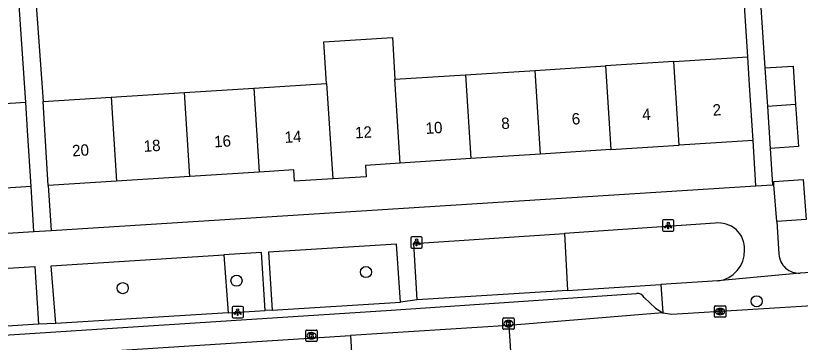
# Model space of a CAD drawing. Extents: x 159689 to 160786, y 387323 to 388339.
# Drawn here: x 160595.3 to 160664.3, y 387701.2 to 387729.9 of the extents above; entities that cross this region are included whole.
import ezdxf

# ---------------------------------------------------------------- set-up
doc = ezdxf.new("R2010")
doc.units = 0
for name, color, linetype in [('IMGEO_Boom', 7, 'Continuous'), ('IMGEO_Groenvoorziening', 7, 'Continuous'), ('IMGEO_Kolk', 7, 'Continuous'), ('IMGEO_Lichtpunt', 7, 'Continuous'), ('IMGEO_Pand', 7, 'Continuous'), ('IMGEO_Pand_nummerreeks', 7, 'Continuous'), ('IMGEO_Rijbaan_lokaal_open', 7, 'Continuous'), ('IMGEO_Voetpad_open', 7, 'Continuous')]:
    doc.layers.add(name, color=color, linetype=linetype)

msp = doc.modelspace()

# ---------------------------------------------------------------- linework, layer by layer
at = {"layer": 'IMGEO_Boom'}
for centre in [(160626.101, 387707.394), (160614.707, 387706.633), (160604.694, 387705.98), (160660.486, 387704.831)]:
    msp.add_circle(centre, 0.489, dxfattribs=at)
at = {"layer": 'IMGEO_Groenvoorziening'}
for points in [[(160643.563, 387710.802), (160643.845, 387705.779)], [(160613.593, 387708.9), (160613.971, 387703.813)]]:
    msp.add_lwpolyline(points, dxfattribs=at)
at = {"layer": 'IMGEO_Kolk'}
for p, q in [((160656.766, 387703.498), (160656.766, 387704.35)), ((160656.841, 387704.424), (160657.693, 387704.424)), ((160657.767, 387704.35), (160657.767, 387703.498)), ((160657.277, 387703.644), (160657.252, 387703.644)), ((160657.254, 387704.204), (160657.279, 387704.204)), ((160638.148, 387702.436), (160638.148, 387703.288)), ((160638.223, 387703.362), (160639.075, 387703.362)), ((160638.636, 387703.142), (160638.661, 387703.142)), ((160639.149, 387703.288), (160639.149, 387702.436)), ((160657.693, 387703.424), (160656.841, 387703.424)), ((160620.876, 387702.294), (160621.728, 387702.294)), ((160639.075, 387702.362), (160638.223, 387702.362)), ((160638.659, 387702.582), (160638.634, 387702.582)), ((160620.801, 387701.368), (160620.801, 387702.22)), ((160621.289, 387702.074), (160621.314, 387702.074)), ((160621.802, 387702.22), (160621.802, 387701.368)), ((160621.728, 387701.294), (160620.876, 387701.294)), ((160621.312, 387701.514), (160621.287, 387701.514))]:
    msp.add_line(p, q, dxfattribs=at)
for points in [[(160656.766, 387703.498), (160656.766, 387704.35)], [(160656.841, 387704.424), (160657.693, 387704.424)], [(160657.767, 387704.35), (160657.767, 387703.498)], [(160657.087, 387704.124), (160657.21, 387704.124), (160657.21, 387703.973), (160657.34, 387704.124), (160657.504, 387704.124), (160657.358, 387703.973), (160657.511, 387703.724), (160657.359, 387703.724), (160657.274, 387703.888), (160657.21, 387703.821), (160657.21, 387703.724), (160657.087, 387703.724), (160657.087, 387704.124)], [(160638.148, 387702.436), (160638.148, 387703.288)], [(160638.223, 387703.362), (160639.075, 387703.362)], [(160638.469, 387703.062), (160638.592, 387703.062), (160638.592, 387702.911), (160638.722, 387703.062), (160638.886, 387703.062), (160638.74, 387702.911), (160638.893, 387702.662), (160638.741, 387702.662), (160638.656, 387702.826), (160638.592, 387702.759), (160638.592, 387702.662), (160638.469, 387702.662), (160638.469, 387703.062)], [(160639.149, 387703.288), (160639.149, 387702.436)], [(160657.693, 387703.424), (160656.841, 387703.424)], [(160620.876, 387702.294), (160621.728, 387702.294)], [(160639.075, 387702.362), (160638.223, 387702.362)], [(160620.801, 387701.368), (160620.801, 387702.22)], [(160621.122, 387701.994), (160621.245, 387701.994), (160621.245, 387701.843), (160621.375, 387701.994), (160621.539, 387701.994), (160621.393, 387701.843), (160621.546, 387701.594), (160621.394, 387701.594), (160621.309, 387701.758), (160621.245, 387701.691), (160621.245, 387701.594), (160621.122, 387701.594), (160621.122, 387701.994)], [(160621.802, 387702.22), (160621.802, 387701.368)], [(160621.728, 387701.294), (160620.876, 387701.294)]]:
    msp.add_lwpolyline(points, dxfattribs=at)
for centre, start, end in [((160656.843, 387704.348), 91.55205, 178.44795), ((160656.843, 387704.348), 91.55205, 178.44795), ((160657.691, 387704.348), 1.55205, 88.44795), ((160657.691, 387704.348), 1.55205, 88.44795), ((160638.225, 387703.286), 91.55205, 178.44795), ((160638.225, 387703.286), 91.55205, 178.44795), ((160639.073, 387703.286), 1.55205, 88.44795), ((160639.073, 387703.286), 1.55205, 88.44795), ((160656.843, 387703.5), 181.55205, 268.44795), ((160656.843, 387703.5), 181.55205, 268.44795), ((160657.691, 387703.5), 271.55205, 358.44795), ((160657.691, 387703.5), 271.55205, 358.44795), ((160620.878, 387702.218), 91.55205, 178.44795), ((160620.878, 387702.218), 91.55205, 178.44795), ((160621.726, 387702.218), 1.55205, 88.44795), ((160621.726, 387702.218), 1.55205, 88.44795), ((160638.225, 387702.438), 181.55205, 268.44795), ((160638.225, 387702.438), 181.55205, 268.44795), ((160639.073, 387702.438), 271.55205, 358.44795), ((160639.073, 387702.438), 271.55205, 358.44795), ((160620.878, 387701.37), 181.55205, 268.44795), ((160620.878, 387701.37), 181.55205, 268.44795), ((160621.726, 387701.37), 271.55205, 358.44795), ((160621.726, 387701.37), 271.55205, 358.44795)]:
    msp.add_arc(centre, 0.0765, start, end, dxfattribs=at)
for centre, major_axis, ratio, start_param, end_param in [((160657.253, 387703.924), (-0.387, 0.002), 0.722429, 4.712389, 7.853982), ((160657.278, 387703.924), (-0.39, 0.002), 0.717154, 1.570796, 4.712389), ((160638.635, 387702.862), (-0.387, 0.002), 0.722429, 4.712389, 7.853982), ((160638.66, 387702.862), (-0.39, 0.002), 0.717154, 1.570796, 4.712389), ((160621.288, 387701.794), (-0.387, 0.002), 0.722429, 4.712389, 7.853982), ((160621.313, 387701.794), (-0.39, 0.002), 0.717154, 1.570796, 4.712389)]:
    msp.add_ellipse(centre, major_axis=major_axis, ratio=ratio, start_param=start_param, end_param=end_param, dxfattribs=at)
at = {"layer": 'IMGEO_Lichtpunt'}
for p, q in [((160653.106, 387711.994), (160652.298, 387711.994)), ((160653.106, 387711.994), (160652.298, 387711.994)), ((160652.204, 387711.899), (160652.204, 387711.092)), ((160652.204, 387711.899), (160652.204, 387711.092)), ((160653.2, 387711.092), (160653.2, 387711.899)), ((160653.2, 387711.092), (160653.2, 387711.899)), ((160652.298, 387710.998), (160653.106, 387710.998)), ((160652.298, 387710.998), (160653.106, 387710.998)), ((160630.054, 387710.413), (160630.054, 387709.606)), ((160630.054, 387710.413), (160630.054, 387709.606)), ((160630.956, 387710.508), (160630.148, 387710.508)), ((160630.956, 387710.508), (160630.148, 387710.508)), ((160631.05, 387709.606), (160631.05, 387710.413)), ((160631.05, 387709.606), (160631.05, 387710.413)), ((160630.148, 387709.512), (160630.956, 387709.512)), ((160630.148, 387709.512), (160630.956, 387709.512)), ((160615.214, 387704.374), (160614.406, 387704.374)), ((160615.214, 387704.374), (160614.406, 387704.374)), ((160614.312, 387704.279), (160614.312, 387703.472)), ((160614.312, 387704.279), (160614.312, 387703.472)), ((160615.308, 387703.472), (160615.308, 387704.279)), ((160615.308, 387703.472), (160615.308, 387704.279)), ((160614.406, 387703.378), (160615.214, 387703.378)), ((160614.406, 387703.378), (160615.214, 387703.378))]:
    msp.add_line(p, q, dxfattribs=at)
for points in [[(160652.578, 387711.563), (160652.617, 387711.535), (160652.429, 387711.273), (160652.391, 387711.3), (160652.578, 387711.563)], [(160652.68, 387711.515), (160652.727, 387711.515), (160652.727, 387711.193), (160652.68, 387711.193), (160652.68, 387711.515)], [(160652.79, 387711.535), (160652.828, 387711.562), (160653.015, 387711.3), (160652.976, 387711.272), (160652.79, 387711.535)], [(160630.428, 387710.077), (160630.467, 387710.049), (160630.279, 387709.787), (160630.241, 387709.814), (160630.428, 387710.077)], [(160630.53, 387710.029), (160630.577, 387710.029), (160630.577, 387709.707), (160630.53, 387709.707), (160630.53, 387710.029)], [(160630.64, 387710.049), (160630.678, 387710.076), (160630.865, 387709.814), (160630.826, 387709.786), (160630.64, 387710.049)], [(160614.686, 387703.943), (160614.725, 387703.915), (160614.537, 387703.653), (160614.499, 387703.68), (160614.686, 387703.943)], [(160614.788, 387703.895), (160614.835, 387703.895), (160614.835, 387703.573), (160614.788, 387703.573), (160614.788, 387703.895)], [(160614.898, 387703.915), (160614.936, 387703.942), (160615.123, 387703.68), (160615.084, 387703.652), (160614.898, 387703.915)]]:
    msp.add_lwpolyline(points, dxfattribs=at)
for centre in [(160652.703, 387711.697), (160630.553, 387710.211), (160614.811, 387704.077)]:
    msp.add_circle(centre, 0.0994, dxfattribs=at)
for centre, start, end in [((160652.298, 387711.899), 90, 180), ((160652.298, 387711.899), 90, 180), ((160653.106, 387711.899), 0, 90), ((160653.106, 387711.899), 0, 90), ((160652.298, 387711.092), 180, 270), ((160652.298, 387711.092), 180, 270), ((160653.106, 387711.092), 270, 0), ((160653.106, 387711.092), 270, 360), ((160630.148, 387710.413), 90, 180), ((160630.148, 387710.413), 90, 180), ((160630.956, 387710.413), 0, 90), ((160630.956, 387710.413), 0, 90), ((160630.148, 387709.606), 180, 270), ((160630.148, 387709.606), 180, 270), ((160630.956, 387709.606), 270, 0), ((160630.956, 387709.606), 270, 360), ((160614.406, 387704.279), 90, 180), ((160614.406, 387704.279), 90, 180), ((160615.214, 387704.279), 0, 90), ((160615.214, 387704.279), 0, 90), ((160614.406, 387703.472), 180, 270), ((160614.406, 387703.472), 180, 270), ((160615.214, 387703.472), 270, 0), ((160615.214, 387703.472), 270, 360)]:
    msp.add_arc(centre, 0.0946, start, end, dxfattribs=at)
at = {"layer": 'IMGEO_Pand'}
for points in [[(160622.638, 387723.971), (160622.405, 387727.644), (160628.421, 387728.026), (160628.654, 387724.353)], [(160653.204, 387725.912), (160647.193, 387725.53)], [(160653.204, 387725.912), (160659.708, 387726.325)], [(160653.672, 387718.546), (160653.204, 387725.912)], [(160660.168, 387718.961), (160659.866, 387723.833), (160659.708, 387726.325)], [(160634.87, 387724.747), (160640.985, 387725.136)], [(160640.985, 387725.136), (160647.193, 387725.53)], [(160641.452, 387717.765), (160640.985, 387725.136)], [(160647.193, 387725.53), (160647.66, 387718.162)], [(160661.206, 387725.347), (160663.696, 387725.512), (160663.921, 387722.12)], [(160661.206, 387725.347), (160661.431, 387721.953)], [(160628.654, 387724.353), (160634.87, 387724.747)], [(160629.121, 387716.978), (160628.654, 387724.353)], [(160634.87, 387724.747), (160635.337, 387717.375)], [(160616.218, 387723.563), (160622.638, 387723.971)], [(160622.638, 387723.971), (160623.17, 387715.59)], [(160603.67, 387722.766), (160610.134, 387723.176)], [(160610.134, 387723.176), (160616.218, 387723.563)], [(160610.603, 387715.795), (160610.134, 387723.176)], [(160616.218, 387723.563), (160616.685, 387716.186)], [(160596.15, 387722.312), (160589.274, 387721.878)], [(160596.617, 387714.908), (160596.305, 387719.852), (160596.15, 387722.312)], [(160597.673, 387722.385), (160603.67, 387722.766)], [(160598.142, 387714.995), (160597.831, 387719.893), (160597.673, 387722.385)], [(160603.67, 387722.766), (160604.14, 387715.38)], [(160663.921, 387722.12), (160661.431, 387721.953)], [(160661.431, 387721.953), (160661.675, 387718.269)], [(160663.921, 387722.12), (160664.165, 387718.434), (160661.675, 387718.269)], [(160660.168, 387718.961), (160653.672, 387718.546)], [(160647.66, 387718.162), (160641.452, 387717.765)], [(160647.66, 387718.162), (160653.672, 387718.546)], [(160641.452, 387717.765), (160635.337, 387717.375)], [(160629.121, 387716.978), (160626.06, 387716.782), (160626.119, 387715.777), (160623.17, 387715.59)], [(160635.337, 387717.375), (160629.121, 387716.978)], [(160616.685, 387716.186), (160610.603, 387715.795)], [(160623.17, 387715.59), (160619.813, 387715.378), (160619.749, 387716.383), (160616.685, 387716.186)], [(160604.14, 387715.38), (160598.142, 387714.995)], [(160610.603, 387715.795), (160604.14, 387715.38)], [(160662.013, 387715.081), (160661.993, 387715.349), (160664.574, 387715.541), (160664.836, 387712.028), (160662.254, 387711.836)], [(160596.617, 387714.908), (160589.741, 387714.469)], [(160662.254, 387711.836), (160662.013, 387715.081)]]:
    msp.add_lwpolyline(points, dxfattribs=at)
at = {"layer": 'IMGEO_Rijbaan_lokaal_open'}
for points in [[(160652.23, 387703.822), (160653.035, 387703.706), (160686.312, 387705.735), (160688.321, 387705.857)], [(160652.23, 387703.822), (160638.67, 387702.71)], [(160638.67, 387702.71), (160624.745, 387701.804)], [(160638.67, 387702.71), (160638.998, 387697.754)], [(160583.516, 387699.185), (160624.745, 387701.804)], [(160624.745, 387701.804), (160625.042, 387696.862)]]:
    msp.add_lwpolyline(points, dxfattribs=at)
at = {"layer": 'IMGEO_Voetpad_open'}
for points in [[(160659.708, 387726.325), (160659.092, 387735.824)], [(160596.15, 387722.312), (160595.515, 387731.787)], [(160596.998, 387731.73), (160597.673, 387722.385)], [(160660.854, 387730.652), (160661.206, 387725.347)], [(160660.42, 387714.98), (160660.168, 387718.961)], [(160661.675, 387718.269), (160661.877, 387715.072)], [(160596.866, 387710.964), (160596.617, 387714.908)], [(160598.142, 387714.995), (160598.391, 387711.06)], [(160598.391, 387711.06), (160660.42, 387714.98)], [(160660.42, 387714.98), (160661.877, 387715.072)], [(160661.877, 387715.072), (160662.013, 387715.081)], [(160656.824, 387711.692), (160643.563, 387710.802)], [(160662.254, 387711.836), (160662.445, 387708.982)], [(160534.679, 387707.033), (160596.866, 387710.964)], [(160596.866, 387710.964), (160598.391, 387711.06)], [(160630.614, 387704.945), (160630.302, 387709.913), (160643.563, 387710.802)], [(160629.146, 387704.763), (160628.793, 387709.86), (160617.509, 387709.147), (160617.831, 387704.055)], [(160598.797, 387702.863), (160598.394, 387707.94), (160613.593, 387708.9)], [(160617.232, 387704.017), (160616.91, 387709.109), (160613.593, 387708.9)], [(160686.134, 387708.636), (160664.33, 387707.306)], [(160581.897, 387706.94), (160596.965, 387707.899), (160597.278, 387702.821)], [(160664.33, 387707.306), (160657.076, 387706.614)], [(160657.076, 387706.614), (160652.059, 387706.297)], [(160643.845, 387705.779), (160630.614, 387704.945)], [(160643.845, 387705.779), (160652.059, 387706.297)], [(160652.059, 387706.297), (160652.23, 387703.822)], [(160542.88, 387698.537), (160628.312, 387704.041), (160649.915, 387705.517)], [(160650.583, 387705.155), (160651.585, 387704.233), (160652.23, 387703.822)], [(160617.831, 387704.055), (160629.146, 387704.763)], [(160630.614, 387704.945), (160629.146, 387704.763)], [(160613.971, 387703.813), (160598.797, 387702.863)], [(160613.971, 387703.813), (160617.232, 387704.017)], [(160617.831, 387704.055), (160617.232, 387704.017)], [(160597.278, 387702.821), (160582.195, 387701.852)], [(160598.797, 387702.863), (160597.278, 387702.821)]]:
    msp.add_lwpolyline(points, dxfattribs=at)
for centre, radius, start, end in [((160657.145, 387709.433), 2.281, 357.72822, 98.07858), ((160656.753, 387709.266), 2.672, 276.93357, 1.64979), ((160664.224, 387709.085), 1.782, 183.30389, 273.41394), ((160649.98, 387704.839), 0.681, 27.61801, 95.47403)]:
    msp.add_arc(centre, radius, start, end, dxfattribs=at)

# ---------------------------------------------------------------- texts
at = {"layer": 'IMGEO_Pand_nummerreeks'}
for s, rotation, p in [('4', 3.63255, (160650.444, 387720.749)), ('2', 3.63255, (160656.645, 387721.143)), ('8', 3.63412, (160638.041, 387719.961)), ('6', 3.63412, (160644.24, 387720.355)), ('12', 3.63255, (160625.167, 387719.144)), ('10', 3.63412, (160631.376, 387719.538)), ('14', 3.63412, (160618.966, 387718.75)), ('18', 3.63412, (160606.562, 387717.962)), ('16', 3.63412, (160612.763, 387718.356)), ('20', 3.63412, (160600.268, 387717.562))]:
    msp.add_text(s, height=1, rotation=rotation, dxfattribs=at).set_placement(p)

doc.saveas('drawing.dxf')
